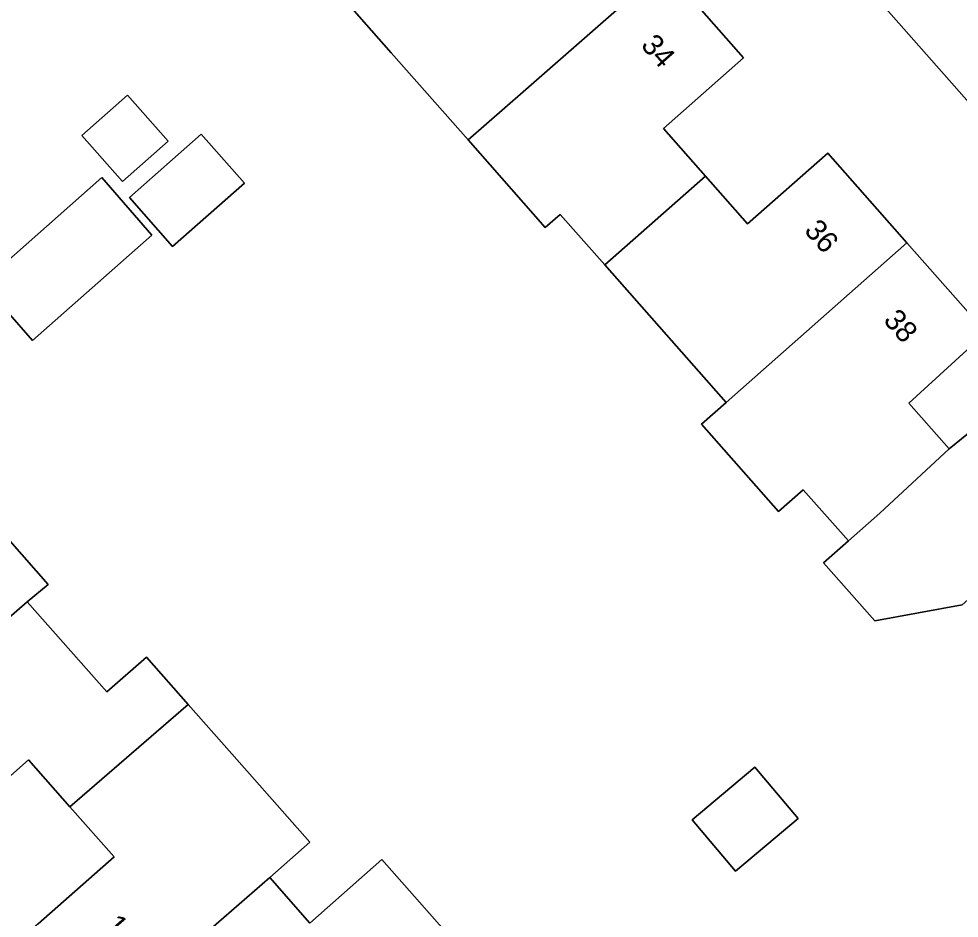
# Model space of a CAD drawing. Extents: x 157320 to 158835, y 386650 to 388491.
# Drawn here: x 157650.26 to 157694.36, y 387870.56 to 387912.77 of the extents above; entities that cross this region are included whole.
import ezdxf

# ---------------------------------------------------------------- set-up
doc = ezdxf.new("R2010")
doc.units = 0
for name, color, linetype in [('IMGEO_Erf', 7, 'Continuous'), ('IMGEO_Pand', 7, 'Continuous'), ('IMGEO_Pand_nummerreeks', 7, 'Continuous'), ('IMGEO_Voetpad_open', 7, 'Continuous')]:
    doc.layers.add(name, color=color, linetype=linetype)

msp = doc.modelspace()

# ---------------------------------------------------------------- linework, layer by layer
at = {"layer": 'IMGEO_Erf'}
for points in [[(157716.503, 387884.256), (157704.396, 387897.98), (157672.756, 387933.844)], [(157680.533, 387915.158), (157684.25, 387910.941), (157680.487, 387907.624), (157682.458, 387905.387), (157684.436, 387903.143), (157688.199, 387906.46), (157691.91, 387902.25), (157695.62, 387898.04), (157691.996, 387894.728), (157693.886, 387892.584), (157695.365, 387893.787)], [(157694.497, 387885.27), (157690.403, 387884.514), (157688, 387887.24), (157689.162, 387888.265), (157687.046, 387890.665), (157685.883, 387889.64), (157682.266, 387893.744), (157683.429, 387894.769), (157679.818, 387898.865), (157677.735, 387901.228), (157675.653, 387903.591), (157674.95, 387902.972), (157671.328, 387907.081), (157667.728, 387911.164), (157665.638, 387913.534)], [(157648.021, 387890.314), (157651.63, 387886.226), (157650.65, 387885.411), (157654.385, 387881.179), (157656.241, 387882.817), (157658.207, 387880.59), (157660.256, 387878.269), (157663.904, 387874.135), (157662.03, 387872.467), (157663.908, 387870.338), (157667.282, 387873.316), (157671.047, 387869.053)], [(157651.161, 387870.304), (157654.725, 387873.451), (157652.659, 387875.792), (157650.715, 387877.995), (157647.919, 387875.527)]]:
    msp.add_lwpolyline(points, dxfattribs=at)
for points in [[(157653.215, 387907.297), (157655.361, 387909.19), (157657.268, 387907.028), (157655.122, 387905.135)], [(157655.445, 387904.385), (157658.815, 387907.356), (157660.842, 387905.057), (157657.472, 387902.086)], [(157648.534, 387900.365), (157654.152, 387905.318), (157656.498, 387902.611), (157650.903, 387897.678)], [(157684.775, 387877.648), (157686.806, 387875.24), (157683.871, 387872.764), (157681.84, 387875.172)]]:
    msp.add_lwpolyline(points, close=True, dxfattribs=at)
at = {"layer": 'IMGEO_Pand'}
for points in [[(157680.533, 387915.158), (157676.83, 387919.36), (157676.38, 387918.964), (157674.432, 387921.176), (157671.106, 387918.245), (157666.349, 387914.147), (157665.638, 387913.534), (157667.728, 387911.164), (157671.328, 387907.081), (157673.917, 387909.34)], [(157680.533, 387915.158), (157673.917, 387909.34), (157671.328, 387907.081), (157674.95, 387902.972), (157675.653, 387903.591), (157677.735, 387901.228), (157682.458, 387905.387), (157680.487, 387907.624), (157684.25, 387910.941)], [(157655.122, 387905.135), (157657.268, 387907.028), (157655.361, 387909.19), (157653.215, 387907.297)], [(157655.445, 387904.385), (157657.472, 387902.086), (157660.842, 387905.057), (157658.815, 387907.356)], [(157683.429, 387894.769), (157691.91, 387902.25), (157688.199, 387906.46), (157684.436, 387903.143), (157682.458, 387905.387), (157677.735, 387901.228), (157679.818, 387898.865)], [(157648.534, 387900.365), (157650.903, 387897.678), (157656.498, 387902.611), (157654.152, 387905.318)], [(157689.162, 387888.265), (157690.636, 387889.564), (157693.886, 387892.584), (157691.996, 387894.728), (157695.62, 387898.04), (157691.91, 387902.25), (157683.429, 387894.769), (157682.266, 387893.744), (157685.883, 387889.64), (157687.046, 387890.665)], [(157689.162, 387888.265), (157688, 387887.24), (157690.403, 387884.514), (157694.497, 387885.27), (157696.356, 387886.908), (157698.221, 387884.791), (157704.767, 387890.609), (157701.038, 387894.839), (157697.324, 387891.565), (157695.365, 387893.787), (157693.886, 387892.584), (157690.636, 387889.564)], [(157648.021, 387890.314), (157648.976, 387891.157), (157646.864, 387893.55), (157645.54, 387892.44), (157641.333, 387888.721), (157643.338, 387886.45), (157640.005, 387883.507), (157639.433, 387883.006), (157640.079, 387882.287), (157643.101, 387878.846), (157650.65, 387885.411), (157651.63, 387886.226)], [(157658.207, 387880.59), (157656.241, 387882.817), (157654.385, 387881.179), (157650.65, 387885.411), (157643.101, 387878.846), (157646.836, 387874.593), (157647.919, 387875.527), (157650.715, 387877.995), (157652.659, 387875.792)], [(157663.904, 387874.135), (157660.256, 387878.269), (157658.207, 387880.59), (157652.659, 387875.792), (157654.725, 387873.451), (157651.161, 387870.304), (157650.943, 387870.112), (157651.341, 387869.663), (157650.337, 387868.776), (157650.542, 387868.544), (157652.465, 387866.367), (157653.379, 387867.152), (157654.485, 387865.897), (157662.03, 387872.467)], [(157683.871, 387872.764), (157686.806, 387875.24), (157684.775, 387877.648), (157681.84, 387875.172)], [(157669.343, 387867.549), (157671.047, 387869.053), (157667.282, 387873.316), (157663.908, 387870.338), (157662.03, 387872.467), (157654.485, 387865.897), (157658.22, 387861.661), (157659.315, 387862.616), (157662.132, 387865.102), (157664.067, 387862.909), (157667.795, 387865.993), (157667.701, 387866.099)]]:
    msp.add_lwpolyline(points, close=True, dxfattribs=at)
at = {"layer": 'IMGEO_Voetpad_open'}
msp.add_lwpolyline([(157660.008, 387948.295), (157662.733, 387945.206), (157672.756, 387933.844), (157704.396, 387897.98), (157705.943, 387899.345), (157707.164, 387900.421), (157707.67, 387900.87), (157707.552, 387901.003), (157707.164, 387900.657), (157703.647, 387904.611), (157704.037, 387904.958), (157696.127, 387913.86), (157695.756, 387913.53), (157692.235, 387917.481), (157692.612, 387917.817), (157684.588, 387926.847), (157684.218, 387926.52), (157680.707, 387930.486), (157681.069, 387930.807), (157664.36, 387949.612)], dxfattribs=at)

# ---------------------------------------------------------------- texts
at = {"layer": 'IMGEO_Pand_nummerreeks'}
for s, rotation, p in [('34', 311.391, (157679.388, 387911.496)), ('36', 311.3915, (157687.048, 387902.806)), ('38', 311.3915, (157690.76, 387898.594)), ('13', 311.4304, (157654.23, 387870.197))]:
    msp.add_text(s, height=1, rotation=rotation, dxfattribs=at).set_placement(p)

doc.saveas('drawing.dxf')
